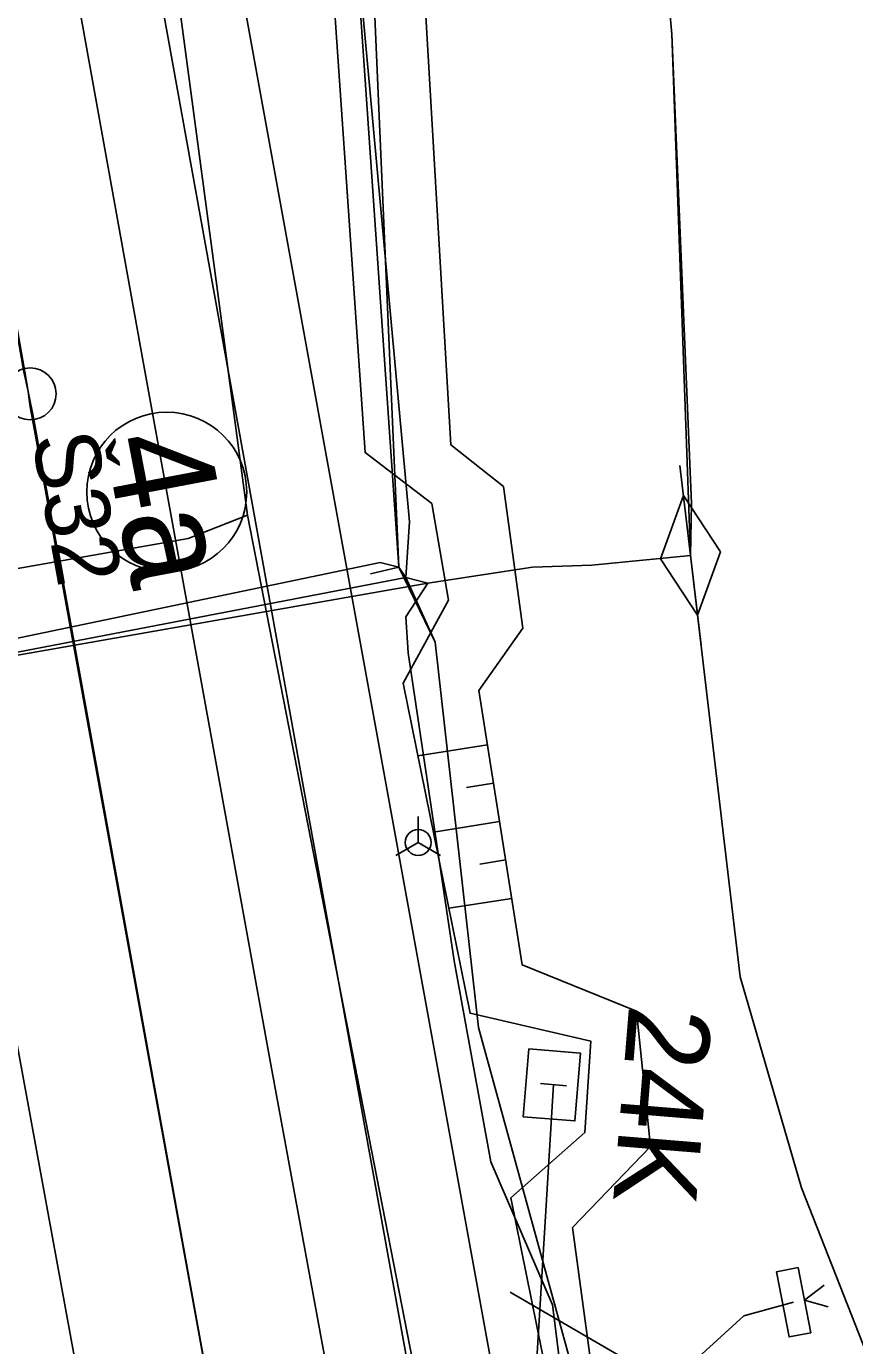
# Model space of a CAD drawing. Extents: x -545736 to -544888, y -1122892 to -1119128.
# Drawn here: x -545108.71 to -545092.73, y -1122276.64 to -1122251.17 of the extents above; entities that cross this region are included whole.
import ezdxf

# ---------------------------------------------------------------- set-up
doc = ezdxf.new("R2010")
doc.units = 0
for name, color, linetype in [('osvětlené plochy-hodnota-obrys', 7, 'Continuous'), ('Vrstva 1 - Koleje', 7, 'Continuous'), ('Vrstva 11 - Trakce', 7, 'Continuous'), ('Vrstva 12 - Trakce zaklady', 7, 'Continuous'), ('Vrstva 26', 7, 'Continuous'), ('Vrstva 28 - zabzar', 7, 'Continuous'), ('Vrstva 3 - Lisy - Pocitaci body', 7, 'Continuous'), ('Vrstva 31', 7, 'Continuous'), ('Vrstva 32', 7, 'Continuous'), ('Vrstva 33 - prvky sdelzar', 7, 'Continuous'), ('Vrstva 35', 7, 'Continuous'), ('Vrstva 4 - Teren - stezky - prechody - plochy', 7, 'Continuous'), ('Vrstva 43', 7, 'Continuous'), ('Vrstva 44', 7, 'Continuous'), ('Vrstva 48', 7, 'Continuous'), ('Vrstva 49', 7, 'Continuous'), ('Vrstva 63', 7, 'Continuous')]:
    doc.layers.add(name, color=color, linetype=linetype)

msp = doc.modelspace()

# ---------------------------------------------------------------- linework, layer by layer
at = {"layer": 'osvětlené plochy-hodnota-obrys'}
for points in [[(-545141.742, -1122267.38), (-545105.592, -1122261.055), (-545104.447, -1122260.603), (-545110.322, -1122216.729), (-545115.194, -1122188.84), (-545124.338, -1122134.271), (-545128.334, -1122064.958), (-545124.139, -1121980.114), (-545129.58, -1121934.549), (-545137.864, -1121889.42)], [(-545104.447, -1122260.603), (-545047.997, -1122549.826)]]:
    msp.add_lwpolyline(points, dxfattribs=at)
at = {"layer": 'Vrstva 1 - Koleje'}
for points in [[(-545126.061, -1122172.959), (-545125.928, -1122173.728), (-545125.339, -1122177.139), (-545123.235, -1122189.329), (-545120.41, -1122205.696), (-545119.454, -1122211.219), (-545117.997, -1122219.649), (-545116.548, -1122227.998), (-545115.291, -1122235.168), (-545115.099, -1122236.259), (-545114.375, -1122240.381), (-545112.824, -1122249.082), (-545111.309, -1122257.535), (-545109.035, -1122270.051), (-545107.622, -1122277.751), (-545106.06, -1122286.189), (-545104.406, -1122295.041), (-545103.083, -1122302.064)], [(-545113.376, -1122218.519), (-545113.071, -1122220.278), (-545112.348, -1122224.453), (-545111.157, -1122231.266), (-545109.547, -1122240.396), (-545108.011, -1122249.024), (-545106.448, -1122257.717), (-545104.028, -1122271.035), (-545102.537, -1122279.147), (-545101.024, -1122287.292), (-545099.431, -1122295.796), (-545097.933, -1122303.72), (-545096.244, -1122312.592), (-545094.57, -1122321.295), (-545093.263, -1122328.028), (-545091.542, -1122336.847), (-545089.85, -1122345.509), (-545088.55, -1122352.199), (-545087.631, -1122356.921)]]:
    msp.add_lwpolyline(points, dxfattribs=at)
msp.add_circle((-545106.005, -1122260.156), 1.542, dxfattribs=at)
at = {"layer": 'Vrstva 11 - Trakce'}
for p, q in [((-545098.545, -1122271.598), (-545098.937, -1122278.042)), ((-545098.293, -1122271.619), (-545098.791, -1122271.578))]:
    msp.add_line(p, q, dxfattribs=at)
at = {"layer": 'Vrstva 12 - Trakce zaklady'}
for p, q in [((-545099.018, -1122270.909), (-545098.021, -1122270.991)), ((-545098.128, -1122272.299), (-545099.125, -1122272.217))]:
    msp.add_line(p, q, dxfattribs=at)
for points in [[(-545098.021, -1122270.991), (-545098.128, -1122272.299), (-545099.125, -1122272.217), (-545099.018, -1122270.909), (-545098.021, -1122270.991)], [(-545099.018, -1122270.909), (-545099.018, -1122270.909), (-545099.125, -1122272.217), (-545099.125, -1122272.217)], [(-545098.021, -1122270.991), (-545098.021, -1122270.991), (-545098.128, -1122272.299), (-545098.128, -1122272.299)]]:
    msp.add_lwpolyline(points, dxfattribs=at)
at = {"layer": 'Vrstva 26'}
for points in [[(-545118.923, -1122302.374), (-545119.128, -1122298.282), (-545120.381, -1122285.846), (-545122.212, -1122273.181), (-545123.402, -1122266.011), (-545101.89, -1122261.519), (-545101.528, -1122261.609), (-545102.324, -1122250.057), (-545102.784, -1122232.817), (-545104.609, -1122213.753), (-545105.224, -1122210.992), (-545106.906, -1122205.011), (-545106.048, -1122200.173), (-545104.465, -1122197.525), (-545103.625, -1122194.961), (-545100.184, -1122191.3), (-545099.217, -1122191.192), (-545096.914, -1122195.295)], [(-545123.402, -1122266.011), (-545101.89, -1122261.519)], [(-545091.312, -1122319.256), (-545091.806, -1122316.702), (-545092.096, -1122316.024), (-545094.445, -1122311.621), (-545096.102, -1122302.896), (-545095.653, -1122299.445), (-545095.783, -1122296.662), (-545096.017, -1122293.637), (-545097.072, -1122285.85), (-545097.996, -1122280.011), (-545097.935, -1122279.662), (-545098.223, -1122276.93), (-545099.99, -1122270.495), (-545100.829, -1122263.058), (-545101.528, -1122261.609)]]:
    msp.add_lwpolyline(points, dxfattribs=at)
at = {"layer": 'Vrstva 28 - zabzar'}
for p, q in [((-545095.696, -1122263.113), (-545096.104, -1122259.647)), ((-545096.478, -1122261.448), (-545096.036, -1122260.225)), ((-545096.036, -1122260.225), (-545095.322, -1122261.312)), ((-545095.764, -1122262.535), (-545096.478, -1122261.448)), ((-545095.322, -1122261.312), (-545095.764, -1122262.535))]:
    msp.add_line(p, q, dxfattribs=at)
for points in [[(-545090.63, -1122299.65), (-545090.83, -1122293.64), (-545090.33, -1122285.9), (-545090.39, -1122281.43), (-545091.98, -1122278.11), (-545093.76, -1122273.59), (-545094.94, -1122269.52), (-545095.9, -1122261.38), (-545096.26, -1122251.32), (-545096.96, -1122243.55), (-545098.17, -1122239.69), (-545098.65, -1122230.66), (-545099.12, -1122222.68), (-545099.31, -1122222.23), (-545100.05, -1122215.99), (-545100.8, -1122212.68), (-545103.53, -1122204.35), (-545105.03, -1122196.24), (-545105.2, -1122196.04), (-545111.19, -1122191.9), (-545111.86, -1122183.52), (-545111.88, -1122183.3)], [(-545095.9, -1122261.38), (-545097.8, -1122261.57), (-545098.95, -1122261.61), (-545100.97, -1122261.92), (-545112.297, -1122263.907), (-545117.77, -1122264.76), (-545123.3, -1122266.35), (-545124.5, -1122267.04)]]:
    msp.add_lwpolyline(points, dxfattribs=at)
at = {"layer": 'Vrstva 3 - Lisy - Pocitaci body'}
for q in [(-545101.154, -1122266.422), (-545101.587, -1122267.172), (-545100.721, -1122267.172)]:
    msp.add_line((-545101.154, -1122266.922), q, dxfattribs=at)
msp.add_circle((-545101.154, -1122266.922), 0.25, dxfattribs=at)
at = {"layer": 'Vrstva 31'}
for points in [[(-545096.914, -1122195.295), (-545099.217, -1122191.192), (-545100.184, -1122191.3), (-545103.625, -1122194.961), (-545104.442, -1122197.534), (-545106.048, -1122200.173), (-545106.048, -1122200.173), (-545106.906, -1122205.011), (-545104.59, -1122213.69), (-545102.784, -1122232.817), (-545101.528, -1122261.609), (-545100.829, -1122263.058), (-545099.99, -1122270.495), (-545098.223, -1122276.93), (-545097.935, -1122279.662), (-545097.215, -1122283.319), (-545095.365, -1122283.137)], [(-545105.236, -1122198.862), (-545106.025, -1122200.182), (-545106.881, -1122205.008), (-545105.2, -1122210.986), (-545104.59, -1122213.69), (-545102.759, -1122232.815), (-545102.299, -1122250.055), (-545101.319, -1122260.731), (-545101.39, -1122261.81)], [(-545090.63, -1122299.65), (-545090.83, -1122293.64), (-545090.33, -1122285.9), (-545090.39, -1122281.43), (-545091.98, -1122278.11), (-545093.76, -1122273.59), (-545094.94, -1122269.52), (-545095.9, -1122261.38), (-545095.88, -1122260.38), (-545096.26, -1122251.32), (-545096.96, -1122243.55), (-545098.17, -1122239.69), (-545098.65, -1122230.66), (-545099.12, -1122222.68), (-545099.31, -1122222.23), (-545100.05, -1122215.99), (-545100.8, -1122212.68), (-545103.53, -1122204.35)], [(-545141.2, -1122230.63), (-545141.59, -1122230.77), (-545141.35, -1122232.04), (-545140.27, -1122237.06), (-545137.42, -1122240.57), (-545136.38, -1122244.55), (-545136.19, -1122247.06), (-545137.78, -1122255.73), (-545134.91, -1122272.08), (-545134.37, -1122274.99), (-545131.38, -1122275.36), (-545123.37, -1122274.09), (-545122.43, -1122272.99), (-545123.22, -1122267.88), (-545123.52, -1122265.67), (-545122.708, -1122265.909), (-545101.39, -1122261.81), (-545100.97, -1122261.92), (-545101.39, -1122262.57), (-545101.35, -1122263.26), (-545100.46, -1122269.21), (-545099.75, -1122273.09), (-545098.56, -1122275.85), (-545097.66, -1122283.01)], [(-545101.39, -1122261.81), (-545122.708, -1122265.909), (-545123.08, -1122265.98), (-545123.761, -1122273.663), (-545130.676, -1122275.086), (-545130.943, -1122275.373), (-545130.574, -1122274.537), (-545132.583, -1122262.039), (-545133.245, -1122259.348), (-545137.011, -1122251.372)], [(-545137.011, -1122251.372), (-545133.245, -1122259.348), (-545132.583, -1122262.039), (-545130.574, -1122274.537), (-545130.943, -1122275.373), (-545130.676, -1122275.086), (-545123.761, -1122273.663), (-545123.402, -1122266.011), (-545122.708, -1122265.909), (-545101.39, -1122261.81), (-545101.528, -1122261.609)], [(-545101.528, -1122261.609), (-545102.072, -1122261.736)], [(-545098.223, -1122276.93), (-545099.99, -1122270.495), (-545100.829, -1122263.058), (-545101.39, -1122261.81)], [(-545096.5, -1122281.6), (-545096.97, -1122279.88), (-545096.85, -1122277.87), (-545094.87, -1122276.06), (-545093.91, -1122275.8)]]:
    msp.add_lwpolyline(points, dxfattribs=at)
at = {"layer": 'Vrstva 32'}
msp.add_lwpolyline([(-545090.63, -1122299.65), (-545090.83, -1122293.64), (-545090.33, -1122285.9), (-545090.39, -1122281.43), (-545091.98, -1122278.11), (-545093.76, -1122273.59), (-545094.94, -1122269.52), (-545095.9, -1122261.38), (-545095.88, -1122260.38), (-545096.26, -1122251.32), (-545096.96, -1122243.55), (-545098.17, -1122239.69), (-545098.65, -1122230.66), (-545099.12, -1122222.68), (-545099.31, -1122222.23), (-545100.05, -1122215.99), (-545100.8, -1122212.68), (-545103.53, -1122204.35)], dxfattribs=at)
msp.add_lwpolyline([(-545090.63, -1122299.65), (-545090.83, -1122293.64), (-545090.33, -1122285.9), (-545090.39, -1122281.43), (-545091.98, -1122278.11), (-545093.76, -1122273.59), (-545094.94, -1122269.52), (-545095.9, -1122261.38), (-545095.88, -1122260.38), (-545096.26, -1122251.32), (-545096.96, -1122243.55), (-545098.17, -1122239.69), (-545098.65, -1122230.66), (-545099.12, -1122222.68), (-545099.31, -1122222.23), (-545100.05, -1122215.99), (-545100.8, -1122212.68), (-545103.53, -1122204.35)], dxfattribs=at)
at = {"layer": 'Vrstva 33 - prvky sdelzar'}
msp.add_line((-545093.827, -1122275.132), (-545093.822, -1122275.135), dxfattribs=at)
for points in [[(-545101.39, -1122261.81), (-545122.708, -1122265.909), (-545123.402, -1122266.011)], [(-545101.39, -1122261.81), (-545122.708, -1122265.909)], [(-545093.323, -1122275.468), (-545093.701, -1122275.759), (-545093.241, -1122275.887)]]:
    msp.add_lwpolyline(points, dxfattribs=at)
msp.add_lwpolyline([(-545093.823, -1122275.131), (-545093.578, -1122276.387), (-545093.997, -1122276.469), (-545094.242, -1122275.213)], close=True, dxfattribs=at)
at = {"layer": 'Vrstva 35'}
msp.add_lwpolyline([(-545112.297, -1122263.907), (-545100.97, -1122261.92), (-545098.95, -1122261.61)], dxfattribs=at)
at = {"layer": 'Vrstva 4 - Teren - stezky - prechody - plochy'}
for points in [[(-545070.278, -1122429.488), (-545072.618, -1122417.894), (-545080.534, -1122377.233), (-545080.813, -1122375.639), (-545085.315, -1122351.9), (-545085.715, -1122350.161), (-545094.088, -1122308.462), (-545094.396, -1122306.861), (-545099.393, -1122278.86), (-545099.655, -1122277.461), (-545106.254, -1122241.136), (-545106.526, -1122239.499)], [(-545071.756, -1122430.223), (-545074.076, -1122418.135), (-545081.968, -1122377.565), (-545087.268, -1122350.478), (-545095.305, -1122308.703), (-545101.263, -1122277.511), (-545107.8, -1122241.308)]]:
    msp.add_lwpolyline(points, dxfattribs=at)
at = {"layer": 'Vrstva 43'}
msp.add_circle((-545108.641, -1122258.262), 0.5, dxfattribs=at)
at = {"layer": 'Vrstva 44'}
for points in [[(-545100.749, -1122302.024), (-545108.572, -1122258.755), (-545108.679, -1122258.214), (-545108.742, -1122257.838), (-545117.129, -1122210.278), (-545117.262, -1122209.864), (-545117.23, -1122209.512), (-545121.572, -1122184.377), (-545121.632, -1122183.916), (-545121.724, -1122183.534), (-545124.194, -1122170.238), (-545124.353, -1122170.102), (-545124.575, -1122169.952), (-545130.38, -1122170.732), (-545130.684, -1122170.66), (-545130.921, -1122170.43), (-545138.173, -1122128.601), (-545138.227, -1122128.313), (-545138.283, -1122127.929), (-545146.258, -1122081.287), (-545146.29, -1122080.665), (-545145.881, -1122080.467), (-545110.994, -1122075.048)], [(-545087.777, -1122369.733), (-545087.826, -1122369.268), (-545095.531, -1122328.847), (-545095.558, -1122328.641), (-545095.651, -1122328.084), (-545100.679, -1122302.692), (-545100.68, -1122302.502), (-545100.738, -1122301.967), (-545108.648, -1122258.473), (-545108.679, -1122258.214), (-545108.763, -1122257.836), (-545117.081, -1122210.337), (-545117.262, -1122209.864), (-545117.215, -1122209.424), (-545121.519, -1122184.436), (-545121.632, -1122183.916), (-545121.7, -1122183.481), (-545124.149, -1122170.255), (-545124.353, -1122170.102)]]:
    msp.add_lwpolyline(points, dxfattribs=at)
at = {"layer": 'Vrstva 48'}
for p, q in [((-545099.815, -1122265.038), (-545101.159, -1122265.25)), ((-545099.699, -1122265.779), (-545100.223, -1122265.862)), ((-545099.582, -1122266.52), (-545100.861, -1122266.722)), ((-545099.465, -1122267.261), (-545099.964, -1122267.34)), ((-545099.348, -1122268.002), (-545100.563, -1122268.193))]:
    msp.add_line(p, q, dxfattribs=at)
at = {"layer": 'Vrstva 49'}
for points in [[(-545105.511, -1122204.493), (-545104.766, -1122215.885), (-545103.354, -1122228.562), (-545103.28, -1122228.665), (-545102.991, -1122247.549), (-545102.178, -1122259.397), (-545100.892, -1122260.379), (-545100.57, -1122262.244), (-545101.443, -1122263.847), (-545100.153, -1122270.22), (-545097.82, -1122270.761), (-545097.94, -1122272.523), (-545099.364, -1122273.782), (-545098.666, -1122277.249), (-545098.666, -1122278.716), (-545095.095, -1122299.382)], [(-545105.511, -1122204.493), (-545102.437, -1122214.263), (-545101.523, -1122228.94), (-545101.24, -1122246.98), (-545100.522, -1122259.248), (-545099.507, -1122260.053), (-545099.134, -1122262.788), (-545099.981, -1122263.987), (-545099.146, -1122269.287), (-545096.944, -1122270.183), (-545096.671, -1122272.791), (-545098.176, -1122274.359), (-545096.111, -1122289.584), (-545095.095, -1122299.382)]]:
    msp.add_lwpolyline(points, dxfattribs=at)
at = {"layer": 'Vrstva 63'}
msp.add_line((-545061.43, -1122297.603), (-545099.378, -1122275.606), dxfattribs=at)

# ---------------------------------------------------------------- texts
at = {"layer": 'Vrstva 1 - Koleje'}
msp.add_text('4a', height=2, rotation=280.8048, dxfattribs=at).set_placement((-545107.214, -1122259.154))
at = {"layer": 'Vrstva 11 - Trakce'}
msp.add_text('24K', height=1.6, rotation=265.3234, dxfattribs=at).set_placement((-545097.082, -1122270.041))
at = {"layer": 'Vrstva 43'}
msp.add_text('Š32', height=1.25, rotation=280.2483, dxfattribs=at).set_placement((-545108.616, -1122259.101))

doc.saveas('drawing.dxf')
